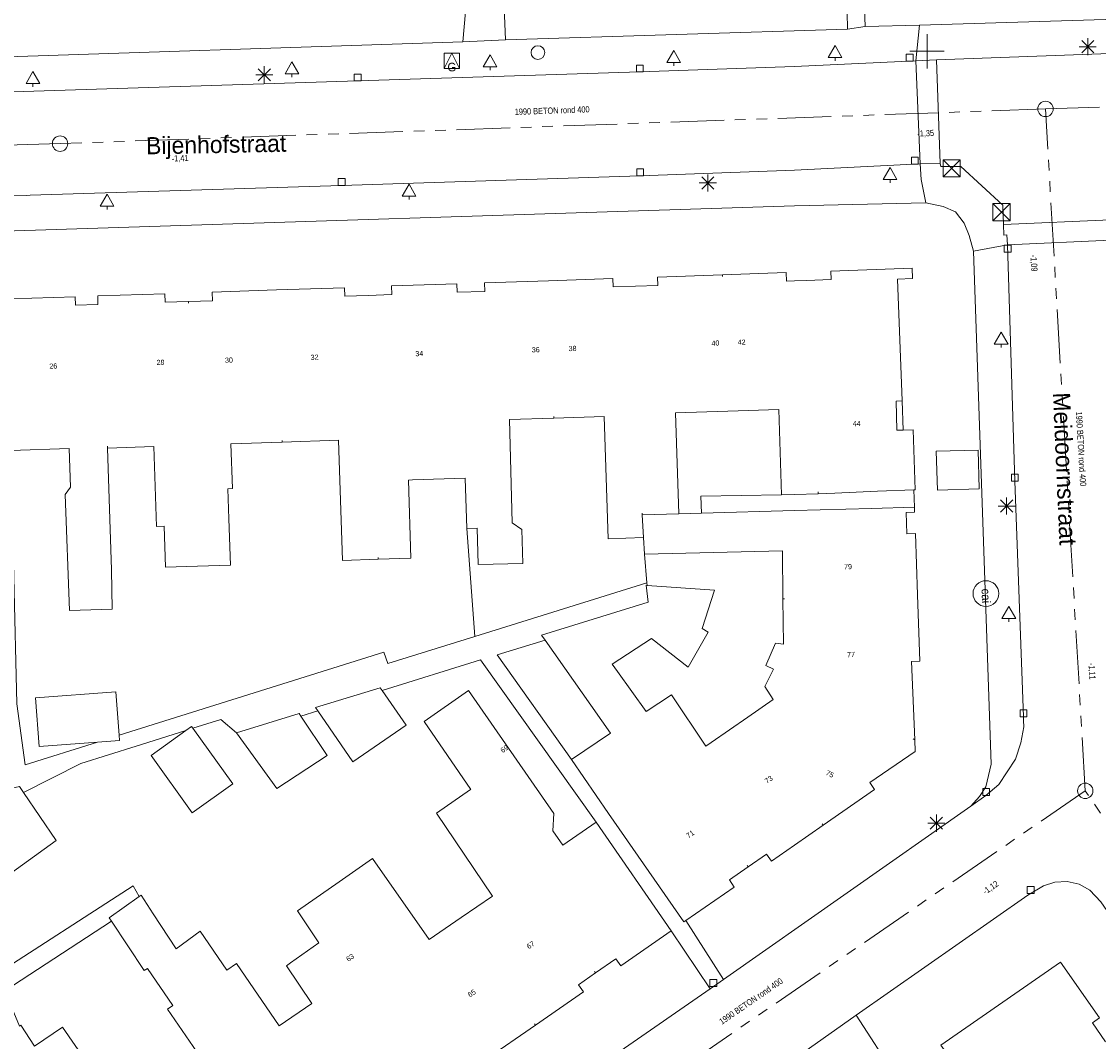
# Model space of a CAD drawing. Header units: millimetres. Extents: x 812 to 183790, y 13 to 580968.
# Tile 275 of 656: x 182955 to 183018, y 580566 to 580625. Entities that reach past the tile are written whole.
import ezdxf

# ---------------------------------------------------------------- set-up
doc = ezdxf.new("R2010")
doc.units = ezdxf.units.MM
doc.header["$LTSCALE"] = 5
for name, pattern in [('DGN1', [336.0003, 0, -336.0003]), ('DGN3', [672.0006, 448.0004, -224.0002]), ('PHANTOM2', [1.25, 0.625, -0.125, 0.125, -0.125, 0.125, -0.125])]:
    doc.linetypes.add(name, pattern=pattern)
for name, color, linetype, lineweight in [('000 BOB begin', 252, 'Continuous', 13), ('000 BOB eind', 252, 'Continuous', 13), ('000 Specificaties_S', 252, 'Continuous', 13), ('046 GEMENGD STELSEL', 252, 'PHANTOM2', 0), ('afsluitpaal', 252, 'Continuous', 9), ('beheer openbare ruimte wegbeheer', 252, 'Continuous', 9), ('boom', 252, 'Continuous', 9), ('brandkraan -put', 252, 'Continuous', 9), ('cai-kast', 252, 'Continuous', 9), ('gasput', 252, 'Continuous', 9), ('Grens overig bouwwerk IMGEO uitbreiding populatie', 7, 'Continuous', 0), ('Hek overige scheiding', 252, 'Continuous', 9), ('hoofdgebouw', 252, 'Continuous', 9), ('huisnummerreeks BGT', 252, 'Continuous', 9), ('inspectie- rioolput', 252, 'Continuous', 9), ('kant verharding', 252, 'Continuous', 9), ('kolk', 252, 'Continuous', 9), ('lichtmast', 252, 'Continuous', 9), ('maaiveld', 6, 'Continuous', 0), ('openbaar ruimte label', 252, 'Continuous', 9), ('sluitlijn', 252, 'DGN3', 9), ('verkeersbord', 252, 'Continuous', 9)]:
    doc.layers.add(name, color=color, linetype=linetype, lineweight=lineweight)
for name, color, linetype, lineweight, true_color in [('dakrand', 1, 'Continuous', 0, 0xff0000), ('dakrand bijgebouw', 1, 'Continuous', 0, 0xff0000), ('scheidingsmuur', 1, 'DGN1', 13, 0xff0000)]:
    doc.layers.add(name, color=color, linetype=linetype, lineweight=lineweight, true_color=true_color)
doc.styles.add('Arial Narrow', font='Arial Narrow.shx')
doc.styles.add('Styledgn000', font='dgn000.shx')

# ---------------------------------------------------------------- blocks, each defined once
blk = doc.blocks.new('BOOM1206')
at = {"layer": 'boom', "color": 251, "linetype": 'Continuous', "lineweight": 0, "true_color": 0x696969}
blk.add_line((0, -0.433), (0, -0.233), dxfattribs=at)
at = {"layer": 'boom', "color": 251, "linetype": 'Continuous', "lineweight": 0, "true_color": 0x696969, "flags": 128}
blk.add_lwpolyline([(-0.4, -0.233), (0, 0.467), (0.4, -0.233), (-0.4, -0.233)], dxfattribs=at)
blk = doc.blocks.new('BRANDK143')
at = {"layer": 'brandkraan -put', "color": 251, "linetype": 'Continuous', "lineweight": 0, "true_color": 0x696969}
blk.add_circle((0, 0), 0.4, dxfattribs=at)
blk = doc.blocks.new('SKOLK2058')
at = {"layer": 'kolk', "color": 251, "linetype": 'Continuous', "lineweight": 0, "true_color": 0x696969, "flags": 128}
blk.add_lwpolyline([(-0.2, 0.4), (0.2, 0.4), (0.2, 0), (-0.2, 0), (-0.2, 0.4)], dxfattribs=at)
blk = doc.blocks.new('BOOM1753')
at = {"layer": 'boom', "color": 251, "linetype": 'Continuous', "lineweight": 0, "true_color": 0x696969}
blk.add_line((0, -0.433), (0, -0.233), dxfattribs=at)
at = {"layer": 'boom', "color": 251, "linetype": 'Continuous', "lineweight": 0, "true_color": 0x696969, "flags": 128}
blk.add_lwpolyline([(-0.4, -0.233), (0, 0.467), (0.4, -0.233), (-0.4, -0.233)], dxfattribs=at)
blk = doc.blocks.new('RIOOLP787')
at = {"layer": 'inspectie- rioolput', "color": 251, "linetype": 'Continuous', "lineweight": 0, "true_color": 0x696969}
blk.add_circle((0, 0), 0.9, dxfattribs=at)
blk = doc.blocks.new('BOOM1909')
at = {"layer": 'boom', "color": 251, "linetype": 'Continuous', "lineweight": 0, "true_color": 0x696969}
blk.add_line((0, -0.433), (0, -0.233), dxfattribs=at)
at = {"layer": 'boom', "color": 251, "linetype": 'Continuous', "lineweight": 0, "true_color": 0x696969, "flags": 128}
blk.add_lwpolyline([(-0.4, -0.233), (0, 0.467), (0.4, -0.233), (-0.4, -0.233)], dxfattribs=at)
blk = doc.blocks.new('SKOLK2396')
at = {"layer": 'kolk', "color": 251, "linetype": 'Continuous', "lineweight": 0, "true_color": 0x696969, "flags": 128}
blk.add_lwpolyline([(-0.2, 0.4), (0.2, 0.4), (0.2, 0), (-0.2, 0), (-0.2, 0.4)], dxfattribs=at)
blk = doc.blocks.new('GASPT127')
at = {"layer": 'gasput', "color": 251, "linetype": 'Continuous', "lineweight": 0, "true_color": 0x696969, "flags": 128}
for points in [[(-0.45, 0.45), (0.45, 0.45), (0.45, -0.45), (-0.45, -0.45), (-0.45, 0.45)], [(-0.45, -0.45), (0, 0.45), (0.45, -0.45)]]:
    blk.add_lwpolyline(points, dxfattribs=at)
at = {"layer": 'gasput', "color": 251, "linetype": 'Continuous', "lineweight": 0, "true_color": 0x696969, "insert": (0, -0.615), "char_height": 0.5, "attachment_point": 8, "line_spacing_factor": 0.8, "style": 'Styledgn000'}
blk.add_mtext('{\\C251;G}', dxfattribs=at)
blk = doc.blocks.new('SKOLK2552')
at = {"layer": 'kolk', "color": 251, "linetype": 'Continuous', "lineweight": 0, "true_color": 0x696969, "flags": 128}
blk.add_lwpolyline([(-0.2, 0.4), (0.2, 0.4), (0.2, 0), (-0.2, 0), (-0.2, 0.4)], dxfattribs=at)
blk = doc.blocks.new('BOOM2094')
at = {"layer": 'boom', "color": 251, "linetype": 'Continuous', "lineweight": 0, "true_color": 0x696969}
blk.add_line((0, -0.433), (0, -0.233), dxfattribs=at)
at = {"layer": 'boom', "color": 251, "linetype": 'Continuous', "lineweight": 0, "true_color": 0x696969, "flags": 128}
blk.add_lwpolyline([(-0.4, -0.233), (0, 0.467), (0.4, -0.233), (-0.4, -0.233)], dxfattribs=at)
blk = doc.blocks.new('SKOLK2671')
at = {"layer": 'kolk', "color": 251, "linetype": 'Continuous', "lineweight": 0, "true_color": 0x696969, "flags": 128}
blk.add_lwpolyline([(-0.2, 0.4), (0.2, 0.4), (0.2, 0), (-0.2, 0), (-0.2, 0.4)], dxfattribs=at)
blk = doc.blocks.new('SKOLK2798')
at = {"layer": 'kolk', "color": 251, "linetype": 'Continuous', "lineweight": 0, "true_color": 0x696969, "flags": 128}
blk.add_lwpolyline([(-0.2, 0.4), (0.2, 0.4), (0.2, 0), (-0.2, 0), (-0.2, 0.4)], dxfattribs=at)
blk = doc.blocks.new('RIOOLP912')
at = {"layer": 'inspectie- rioolput', "color": 251, "linetype": 'Continuous', "lineweight": 0, "true_color": 0x696969}
blk.add_circle((0, 0), 0.9, dxfattribs=at)
blk = doc.blocks.new('SKOLK3038')
at = {"layer": 'kolk', "color": 251, "linetype": 'Continuous', "lineweight": 0, "true_color": 0x696969, "flags": 128}
blk.add_lwpolyline([(-0.2, 0.4), (0.2, 0.4), (0.2, 0), (-0.2, 0), (-0.2, 0.4)], dxfattribs=at)
blk = doc.blocks.new('VERKB243')
at = {"layer": 'verkeersbord', "color": 251, "linetype": 'Continuous', "lineweight": 0, "true_color": 0x696969}
for p, q in [((0, 1), (0, -1)), ((-1, 0), (1, 0))]:
    blk.add_line(p, q, dxfattribs=at)
blk = doc.blocks.new('BOOM2404')
at = {"layer": 'boom', "color": 251, "linetype": 'Continuous', "lineweight": 0, "true_color": 0x696969}
blk.add_line((0, -0.433), (0, -0.233), dxfattribs=at)
at = {"layer": 'boom', "color": 251, "linetype": 'Continuous', "lineweight": 0, "true_color": 0x696969, "flags": 128}
blk.add_lwpolyline([(-0.4, -0.233), (0, 0.467), (0.4, -0.233), (-0.4, -0.233)], dxfattribs=at)
blk = doc.blocks.new('BOOM2425')
at = {"layer": 'boom', "color": 251, "linetype": 'Continuous', "lineweight": 0, "true_color": 0x696969}
blk.add_line((0, -0.433), (0, -0.233), dxfattribs=at)
at = {"layer": 'boom', "color": 251, "linetype": 'Continuous', "lineweight": 0, "true_color": 0x696969, "flags": 128}
blk.add_lwpolyline([(-0.4, -0.233), (0, 0.467), (0.4, -0.233), (-0.4, -0.233)], dxfattribs=at)
blk = doc.blocks.new('SKOLK3177')
at = {"layer": 'kolk', "color": 251, "linetype": 'Continuous', "lineweight": 0, "true_color": 0x696969, "flags": 128}
blk.add_lwpolyline([(-0.2, 0.4), (0.2, 0.4), (0.2, 0), (-0.2, 0), (-0.2, 0.4)], dxfattribs=at)
blk = doc.blocks.new('SKOLK3205')
at = {"layer": 'kolk', "color": 251, "linetype": 'Continuous', "lineweight": 0, "true_color": 0x696969, "flags": 128}
blk.add_lwpolyline([(-0.2, 0.4), (0.2, 0.4), (0.2, 0), (-0.2, 0), (-0.2, 0.4)], dxfattribs=at)
blk = doc.blocks.new('LANTP1412')
at = {"layer": 'lichtmast', "color": 251, "linetype": 'Continuous', "lineweight": 0, "true_color": 0x696969}
for p, q in [((-0.5, 0), (0.5, 0.001)), ((0.354, -0.354), (-0.354, 0.354)), ((-0.354, -0.354), (0.354, 0.354)), ((0, -0.5), (0, 0.5))]:
    blk.add_line(p, q, dxfattribs=at)
blk = doc.blocks.new('HINDER646')
at = {"layer": 'afsluitpaal', "color": 251, "linetype": 'Continuous', "lineweight": 0, "true_color": 0x696969}
for p, q in [((-0.5, 0.5), (0.5, -0.5)), ((0.5, 0.5), (-0.5, -0.5))]:
    blk.add_line(p, q, dxfattribs=at)
at = {"layer": 'afsluitpaal', "color": 251, "linetype": 'Continuous', "lineweight": 0, "true_color": 0x696969, "flags": 128}
blk.add_lwpolyline([(-0.5, 0.5), (0.5, 0.5), (0.5, -0.5), (-0.5, -0.5), (-0.5, 0.5)], dxfattribs=at)
blk = doc.blocks.new('LANTP1506')
at = {"layer": 'lichtmast', "color": 251, "linetype": 'Continuous', "lineweight": 0, "true_color": 0x696969}
for p, q in [((-0.5, 0), (0.5, 0.001)), ((0.354, -0.354), (-0.354, 0.354)), ((-0.354, -0.354), (0.354, 0.354)), ((0, -0.5), (0, 0.5))]:
    blk.add_line(p, q, dxfattribs=at)
blk = doc.blocks.new('HINDER666')
at = {"layer": 'afsluitpaal', "color": 251, "linetype": 'Continuous', "lineweight": 0, "true_color": 0x696969}
for p, q in [((-0.5, 0.5), (0.5, -0.5)), ((0.5, 0.5), (-0.5, -0.5))]:
    blk.add_line(p, q, dxfattribs=at)
at = {"layer": 'afsluitpaal', "color": 251, "linetype": 'Continuous', "lineweight": 0, "true_color": 0x696969, "flags": 128}
blk.add_lwpolyline([(-0.5, 0.5), (0.5, 0.5), (0.5, -0.5), (-0.5, -0.5), (-0.5, 0.5)], dxfattribs=at)
blk = doc.blocks.new('SKOLK3650')
at = {"layer": 'kolk', "color": 251, "linetype": 'Continuous', "lineweight": 0, "true_color": 0x696969, "flags": 128}
blk.add_lwpolyline([(-0.2, 0.4), (0.2, 0.4), (0.2, 0), (-0.2, 0), (-0.2, 0.4)], dxfattribs=at)
blk = doc.blocks.new('RIOOLP1216')
at = {"layer": 'inspectie- rioolput', "color": 251, "linetype": 'Continuous', "lineweight": 0, "true_color": 0x696969}
blk.add_circle((0, 0), 0.9, dxfattribs=at)
blk = doc.blocks.new('CAITR249')
at = {"layer": 'cai-kast', "color": 251, "linetype": 'Continuous', "lineweight": 0, "true_color": 0x696969}
blk.add_circle((0.001, -0.023), 0.75, dxfattribs=at)
at = {"layer": 'cai-kast', "color": 251, "linetype": 'Continuous', "lineweight": 0, "true_color": 0x696969, "insert": (0.005, -0.16), "char_height": 0.5, "attachment_point": 5, "rotation": 271.94518, "line_spacing_factor": 0.8, "style": 'Styledgn000'}
blk.add_mtext('{\\C251;cai}', dxfattribs=at)
blk = doc.blocks.new('LANTP1693')
at = {"layer": 'lichtmast', "color": 251, "linetype": 'Continuous', "lineweight": 0, "true_color": 0x696969}
for p, q in [((-0.5, 0), (0.5, 0.001)), ((0.354, -0.354), (-0.354, 0.354)), ((-0.354, -0.354), (0.354, 0.354)), ((0, -0.5), (0, 0.5))]:
    blk.add_line(p, q, dxfattribs=at)
blk = doc.blocks.new('BOOM3147')
at = {"layer": 'boom', "color": 251, "linetype": 'Continuous', "lineweight": 0, "true_color": 0x696969}
blk.add_line((0, -0.433), (0, -0.233), dxfattribs=at)
at = {"layer": 'boom', "color": 251, "linetype": 'Continuous', "lineweight": 0, "true_color": 0x696969, "flags": 128}
blk.add_lwpolyline([(-0.4, -0.233), (0, 0.467), (0.4, -0.233), (-0.4, -0.233)], dxfattribs=at)
blk = doc.blocks.new('LANTP1763')
at = {"layer": 'lichtmast', "color": 251, "linetype": 'Continuous', "lineweight": 0, "true_color": 0x696969}
for p, q in [((-0.5, 0), (0.5, 0.001)), ((0.354, -0.354), (-0.354, 0.354)), ((-0.354, -0.354), (0.354, 0.354)), ((0, -0.5), (0, 0.5))]:
    blk.add_line(p, q, dxfattribs=at)
blk = doc.blocks.new('BOOM3352')
at = {"layer": 'boom', "color": 251, "linetype": 'Continuous', "lineweight": 0, "true_color": 0x696969}
blk.add_line((0, -0.433), (0, -0.233), dxfattribs=at)
at = {"layer": 'boom', "color": 251, "linetype": 'Continuous', "lineweight": 0, "true_color": 0x696969, "flags": 128}
blk.add_lwpolyline([(-0.4, -0.233), (0, 0.467), (0.4, -0.233), (-0.4, -0.233)], dxfattribs=at)
blk = doc.blocks.new('SKOLK4138')
at = {"layer": 'kolk', "color": 251, "linetype": 'Continuous', "lineweight": 0, "true_color": 0x696969, "flags": 128}
blk.add_lwpolyline([(-0.2, 0.4), (0.2, 0.4), (0.2, 0), (-0.2, 0), (-0.2, 0.4)], dxfattribs=at)
blk = doc.blocks.new('SKOLK4260')
at = {"layer": 'kolk', "color": 251, "linetype": 'Continuous', "lineweight": 0, "true_color": 0x696969, "flags": 128}
blk.add_lwpolyline([(-0.2, 0.4), (0.2, 0.4), (0.2, 0), (-0.2, 0), (-0.2, 0.4)], dxfattribs=at)
blk = doc.blocks.new('BOOM3454')
at = {"layer": 'boom', "color": 251, "linetype": 'Continuous', "lineweight": 0, "true_color": 0x696969}
blk.add_line((0, -0.433), (0, -0.233), dxfattribs=at)
at = {"layer": 'boom', "color": 251, "linetype": 'Continuous', "lineweight": 0, "true_color": 0x696969, "flags": 128}
blk.add_lwpolyline([(-0.4, -0.233), (0, 0.467), (0.4, -0.233), (-0.4, -0.233)], dxfattribs=at)
blk = doc.blocks.new('LANTP1915')
at = {"layer": 'lichtmast', "color": 251, "linetype": 'Continuous', "lineweight": 0, "true_color": 0x696969}
for p, q in [((-0.5, 0), (0.5, 0.001)), ((0.354, -0.354), (-0.354, 0.354)), ((-0.354, -0.354), (0.354, 0.354)), ((0, -0.5), (0, 0.5))]:
    blk.add_line(p, q, dxfattribs=at)
blk = doc.blocks.new('BOOM3744')
at = {"layer": 'boom', "color": 251, "linetype": 'Continuous', "lineweight": 0, "true_color": 0x696969}
blk.add_line((0, -0.433), (0, -0.233), dxfattribs=at)
at = {"layer": 'boom', "color": 251, "linetype": 'Continuous', "lineweight": 0, "true_color": 0x696969, "flags": 128}
blk.add_lwpolyline([(-0.4, -0.233), (0, 0.467), (0.4, -0.233), (-0.4, -0.233)], dxfattribs=at)
blk = doc.blocks.new('SKOLK4735')
at = {"layer": 'kolk', "color": 251, "linetype": 'Continuous', "lineweight": 0, "true_color": 0x696969, "flags": 128}
blk.add_lwpolyline([(-0.2, 0.4), (0.2, 0.4), (0.2, 0), (-0.2, 0), (-0.2, 0.4)], dxfattribs=at)

msp = doc.modelspace()

# ---------------------------------------------------------------- linework, layer by layer
at = {"layer": '046 GEMENGD STELSEL', "flags": 128}
for points in [[(183055.258, 580621.615), (183014.635, 580620.348)], [(183014.635, 580620.348), (182957.157, 580618.325)], [(183016.954, 580580.563), (183014.635, 580620.348)], [(182957.157, 580618.325), (182904.18, 580616.651)], [(183016.954, 580580.563), (182978.998, 580554.502)], [(183045.568, 580539.161), (183016.954, 580580.563)]]:
    msp.add_lwpolyline(points, dxfattribs=at)
at = {"layer": 'beheer openbare ruimte wegbeheer', "color": 251, "lineweight": 0, "true_color": 0x696969}
for points in [[(183007.08, 580623.158), (183007.277, 580625.244)], [(183010.434, 580612.051), (183012.42, 580612.422)], [(183012.42, 580612.422), (183018.42, 580612.686)]]:
    msp.add_lwpolyline(points, dxfattribs=at)
at = {"layer": 'beheer openbare ruimte wegbeheer', "color": 251, "lineweight": 0, "true_color": 0x696969, "flags": 128}
msp.add_lwpolyline([(183007.657, 580614.863), (183007.377, 580616.224), (183007.33, 580617.142)], dxfattribs=at)
at = {"layer": 'dakrand', "color": 251, "lineweight": 0, "true_color": 0x696969}
for points in [[(183005.918, 580603.304), (183005.965, 580601.597)], [(182980.792, 580598.803), (182977.719, 580598.703)], [(182967.008, 580596.44), (182966.95, 580598.185)], [(182991.344, 580585.183), (182989.663, 580587.534)], [(182986.982, 580582.387), (182989.27, 580583.923)], [(182989.15, 580579.24), (182986.982, 580582.387)]]:
    msp.add_lwpolyline(points, dxfattribs=at)
at = {"layer": 'dakrand', "color": 251, "lineweight": 0, "true_color": 0x696969, "flags": 128}
for points in [[(182983.376, 580602.227), (182983.535, 580596.201), (182984.097, 580595.81), (182984.149, 580593.819), (182981.551, 580593.768), (182981.487, 580595.885)], [(182960.164, 580593.458), (182960.194, 580591.155), (182957.702, 580591.079), (182957.458, 580597.846), (182957.764, 580598.273)], [(182991.394, 580592.551), (182991.34, 580592.555), (182991.452, 580591.563), (182985.245, 580589.652), (182985.454, 580589.345)], [(182989.369, 580587.957), (182991.656, 580589.441), (182993.784, 580587.772), (182994.966, 580589.828), (182994.612, 580590.033), (182995.328, 580592.264), (182991.394, 580592.551)], [(182986.49, 580577.4), (182985.907, 580578.238), (182985.964, 580579.236), (182980.983, 580586.425), (182978.385, 580584.615), (182981.107, 580580.642), (182981.097, 580580.635)], [(182995.125, 580583.377), (182994.828, 580583.174), (182992.811, 580586.17), (182991.344, 580585.183)], [(182981.097, 580580.635), (182979.112, 580579.268), (182982.379, 580574.418)], [(182978.686, 580571.893), (182975.372, 580576.616), (182973.436, 580575.262)], [(182973.436, 580575.262), (182971.014, 580573.568), (182972.254, 580571.693), (182970.599, 580570.523)], [(182961.766, 580574.39), (182961.878, 580574.47), (182962.592, 580573.384)], [(182960.155, 580572.954), (182960.027, 580573.147), (182961.766, 580574.39)], [(182965.32, 580572.376), (182963.937, 580571.339), (182962.592, 580573.384)], [(182962.251, 580570.193), (182962.071, 580570.072), (182960.155, 580572.954)], [(182970.599, 580570.523), (182970.368, 580570.36), (182971.841, 580568.15)], [(182955.666, 580565.662), (182954.864, 580566.882), (182954.787, 580566.827)]]:
    msp.add_lwpolyline(points, dxfattribs=at)
at = {"layer": 'dakrand bijgebouw', "color": 251, "lineweight": 0, "true_color": 0x696969, "flags": 128}
for points in [[(182955.025, 580580.469), (182954.793, 580580.811), (182954.37, 580580.719)], [(182944.42, 580571.063), (182946.141, 580572.216), (182946.637, 580571.449), (182950.707, 580573.768), (182951.019, 580573.409), (182956.921, 580577.663), (182955.025, 580580.469)]]:
    msp.add_lwpolyline(points, dxfattribs=at)
at = {"layer": 'Grens overig bouwwerk IMGEO uitbreiding populatie', "color": 251, "lineweight": 0, "true_color": 0x696969, "flags": 128}
for points in [[(183008.327, 580598.11), (183008.268, 580600.382), (183010.702, 580600.446), (183010.762, 580598.174), (183008.327, 580598.11)], [(182960.607, 580583.809), (182960.417, 580586.347), (182955.715, 580585.994), (182955.928, 580583.153)], [(182975.942, 580586.409), (182977.336, 580584.4), (182974.236, 580582.251)], [(182971.203, 580584.922), (182972.727, 580582.633), (182969.793, 580580.693)], [(182964.869, 580579.274), (182962.462, 580582.629), (182964.494, 580584.086)], [(182964.895, 580584.212), (182967.226, 580580.965), (182964.869, 580579.274)]]:
    msp.add_lwpolyline(points, dxfattribs=at)
at = {"layer": 'Grens overig bouwwerk IMGEO uitbreiding populatie', "color": 251, "lineweight": 0, "true_color": 0x696969}
for points in [[(182974.236, 580582.251), (182972.185, 580585.23)], [(182969.793, 580580.693), (182967.441, 580583.956)], [(182955.928, 580583.153), (182959.334, 580583.409)]]:
    msp.add_lwpolyline(points, dxfattribs=at)
at = {"layer": 'Hek overige scheiding', "color": 251, "lineweight": 0, "true_color": 0x696969, "flags": 128}
msp.add_lwpolyline([(182999.237, 580597.83), (182994.53, 580597.748), (182994.574, 580596.758)], dxfattribs=at)
at = {"layer": 'Hek overige scheiding', "color": 251, "lineweight": 0, "true_color": 0x696969}
for points in [[(182980.888, 580595.866), (182981.343, 580589.573)], [(182991.384, 580592.697), (182991.245, 580594.374)]]:
    msp.add_lwpolyline(points, dxfattribs=at)
at = {"layer": 'hoofdgebouw', "color": 251, "lineweight": 0, "true_color": 0x696969, "flags": 128}
for points in [[(183000.704, 580610.341), (183002.13, 580610.39), (183002.11, 580610.89), (183006.86, 580611.05), (183006.88, 580610.45), (183006.01, 580610.42), (183006.27, 580603.32)], [(182975.121, 580609.469), (182976.51, 580609.52), (182976.49, 580610.02), (182980.29, 580610.15), (182980.31, 580609.65), (182981.94, 580609.7), (182981.92, 580610.2), (182985.655, 580610.325)], [(182985.655, 580610.325), (182989.39, 580610.45), (182989.41, 580609.96), (182990.72, 580610)], [(182990.72, 580610), (182992.03, 580610.04), (182992.01, 580610.54), (182995.789, 580610.671)], [(182995.789, 580610.671), (182999.5, 580610.8), (182999.52, 580610.3), (183000, 580610.317)], [(182964.646, 580609.115), (182966.04, 580609.16), (182966.02, 580609.66), (182969.774, 580609.786)], [(182969.774, 580609.786), (182973.74, 580609.92), (182973.76, 580609.42), (182975.121, 580609.469)], [(182954, 580608.75), (182954.25, 580608.76), (182954.24, 580609.26), (182958.04, 580609.39), (182958.05, 580608.89), (182959.36, 580608.94)], [(182959.36, 580608.94), (182959.35, 580609.44), (182963.26, 580609.57), (182963.28, 580609.07), (182964.646, 580609.115)], [(182996.116, 580602.71), (182993.057, 580602.611), (182993.248, 580596.72)], [(182999.237, 580597.83), (182999.076, 580602.806), (182996.116, 580602.71)], [(182991.188, 580595.34), (182989.13, 580595.273), (182988.898, 580602.407), (182985.962, 580602.311)], [(183006.953, 580598.118), (183007.042, 580598.121), (183006.914, 580601.631), (183006.332, 580601.61)], [(182970.112, 580600.912), (182967.122, 580600.813), (182967.209, 580598.194), (182966.95, 580598.185)], [(182975.72, 580594.073), (182973.627, 580594.004), (182973.394, 580601.021), (182970.112, 580600.912)], [(182957.764, 580598.273), (182957.689, 580600.532), (182954.283, 580600.419)], [(182959.929, 580600.564), (182962.625, 580600.654), (182962.78, 580595.995), (182963.22, 580596.009), (182963.3, 580593.611), (182965.179, 580593.673)], [(182977.719, 580598.703), (182977.472, 580598.695), (182977.623, 580594.136), (182975.72, 580594.073)], [(183006.99, 580597.12), (183007, 580596.82), (183006.5, 580596.8), (183006.55, 580595.56), (183007.05, 580595.58), (183007.175, 580591.989)], [(182965.179, 580593.673), (182967.098, 580593.737), (182967.008, 580596.44)], [(182999.317, 580591.767), (182999.287, 580594.561), (182991.245, 580594.374)], [(182998.773, 580587.662), (182998.317, 580587.869), (182998.887, 580589.184), (182999.345, 580589.129), (182999.317, 580591.767)], [(183007.175, 580591.989), (183007.31, 580588.12), (183006.81, 580588.1), (183007.01, 580583.544)], [(182997.273, 580584.86), (182998.759, 580585.885), (182998.256, 580586.651), (182998.773, 580587.662)], [(183007.01, 580583.544), (183007.04, 580582.85), (183004.38, 580581.05), (183004.66, 580580.64), (183001.663, 580578.556)], [(182989.15, 580579.24), (182993.54, 580572.91), (182993.662, 580572.994)], [(182997.29, 580576.127), (182998.36, 580576.87), (182998.65, 580576.46), (183000, 580577.399)], [(182993.662, 580572.994), (182996.48, 580574.95), (182996.2, 580575.37), (182997.29, 580576.127)], [(182971.841, 580568.15), (182969.94, 580566.85), (182967.454, 580570.486), (182966.881, 580570.093), (182965.32, 580572.376)], [(182992.81, 580572.39), (182989.87, 580570.35), (182989.58, 580570.76), (182988.394, 580569.938)], [(182963.767, 580562.572), (182965.985, 580564.088), (182963.429, 580567.826), (182963.729, 580568.031), (182962.251, 580570.193)], [(183018.136, 580565.916), (183017.37, 580567.02), (183017.78, 580567.31), (183015.52, 580570.56), (183008.54, 580565.72), (183010.14, 580563.46), (183007.48, 580561.63), (183005.91, 580563.9)], [(182988.394, 580569.938), (182987.4, 580569.25), (182987.69, 580568.84), (182984.879, 580566.893)], [(182984.879, 580566.893), (182981.96, 580564.87), (182981.68, 580565.28), (182980.734, 580564.625)], [(182955.666, 580565.662), (182957.304, 580566.782), (182958.774, 580564.632), (182959.156, 580564.894), (182961.707, 580561.163), (182963.767, 580562.572)]]:
    msp.add_lwpolyline(points, dxfattribs=at)
at = {"layer": 'hoofdgebouw', "color": 251, "lineweight": 0, "true_color": 0x696969}
for points in [[(183000, 580610.317), (183000.704, 580610.341)], [(183006.27, 580603.32), (183005.918, 580603.304)], [(182985.962, 580602.311), (182983.376, 580602.227)], [(183006.332, 580601.61), (183005.965, 580601.597)], [(182960.164, 580593.458), (182959.929, 580600.564)], [(182980.888, 580595.866), (182980.792, 580598.803)], [(183000, 580597.855), (182999.237, 580597.83)], [(183001.384, 580597.899), (183000, 580597.855)], [(183002.34, 580597.93), (183001.384, 580597.899)], [(183002.34, 580597.93), (183004.83, 580598.04)], [(183004.83, 580598.04), (183006.953, 580598.118)], [(183000, 580596.913), (183004.49, 580597.03)], [(183004.49, 580597.03), (183006.99, 580597.12)], [(182991.111, 580596.659), (182993.248, 580596.72)], [(182991.188, 580595.34), (182991.111, 580596.659)], [(182993.248, 580596.72), (182994.574, 580596.758)], [(182994.574, 580596.758), (183000, 580596.913)], [(182981.487, 580595.885), (182980.888, 580595.866)], [(182991.245, 580594.374), (182991.188, 580595.34)], [(182989.27, 580583.923), (182985.454, 580589.345)], [(182989.369, 580587.957), (182989.663, 580587.534)], [(182995.125, 580583.377), (182997.273, 580584.86)], [(182986.49, 580577.4), (182988.42, 580578.73)], [(182988.42, 580578.73), (182992.81, 580572.39)], [(183001.663, 580578.556), (183000, 580577.399)], [(182980.561, 580573.175), (182982.379, 580574.418)], [(182978.686, 580571.893), (182980.561, 580573.175)]]:
    msp.add_lwpolyline(points, dxfattribs=at)
at = {"layer": 'kant verharding', "color": 251, "lineweight": 0, "true_color": 0x696969, "flags": 128}
for points in [[(183033.45, 580630.46), (183033.633, 580626.031), (183024.543, 580625.76), (183024.497, 580625.758), (183007.277, 580625.244), (183004.113, 580625.149), (183003.97, 580629.49)], [(182981.03, 580628.66), (182980.649, 580624.258), (182951.126, 580623.282)], [(183003.01, 580628.91), (183003.095, 580625.003), (182983.144, 580624.389), (182982.98, 580628.2)], [(182983.144, 580624.389), (182980.649, 580624.258)], [(183007.08, 580623.158), (183008.27, 580623.206)], [(183008.5, 580617.174), (183007.33, 580617.142)], [(183018.42, 580613.886), (183012.178, 580613.612), (183012.2, 580612.974), (183012.39, 580612.998), (183012.42, 580612.422), (183012.85, 580598.64), (183013.35, 580584.88), (183013.36, 580584.67), (183013.378, 580584.301), (183013.202, 580583.371), (183012.891, 580582.407), (183011.917, 580580.939), (183011.15, 580580.282), (183010.28, 580579.672), (183010.794, 580580.234), (183011.153, 580580.791), (183011.467, 580582.11), (183010.434, 580612.051), (183010.186, 580612.967), (183009.885, 580613.681), (183009.381, 580614.344), (183008.672, 580614.653), (183007.657, 580614.863), (183000, 580614.688), (182953.893, 580613.209)], [(182959.334, 580583.409), (182955.116, 580582.082), (182954.636, 580585.639), (182954.283, 580600.419)], [(182960.607, 580583.809), (182976.034, 580588.661), (182976.283, 580587.999), (182981.343, 580589.573), (182991.384, 580592.697), (182991.394, 580592.551)], [(182986.982, 580582.387), (182982.648, 580588.505), (182985.454, 580589.345)], [(182988.42, 580578.73), (182981.679, 580588.209), (182975.942, 580586.409)], [(182971.203, 580584.922), (182972.185, 580585.23)], [(182964.895, 580584.212), (182966.536, 580584.729), (182967.441, 580583.956)], [(182955.025, 580580.469), (182958.373, 580582.157), (182961.596, 580583.173), (182964.494, 580584.086)], [(183010.28, 580579.672), (182995.862, 580569.56), (182993.662, 580572.994)], [(182953.092, 580569.652), (182961.419, 580575.025), (182961.766, 580574.39)], [(182954.787, 580566.827), (182953.94, 580568.894), (182960.155, 580572.954)], [(182995.862, 580569.56), (182995.075, 580569.015), (182992.81, 580572.39)], [(183003.6, 580567.469), (183000.862, 580565.551), (182999.872, 580564.869), (183001.99, 580561.78)]]:
    msp.add_lwpolyline(points, dxfattribs=at)
for points in [[(183089.74, 580625.926), (183074.551, 580625.445, -0.402462), (183073.83, 580626.18), (183070.749, 580626.03, -0.358086), (183069.95, 580625.24), (183067.18, 580625.15), (183044.6, 580624.39), (183025.53, 580623.798), (183024.8, 580623.798), (183024.58, 580623.758), (183021.6, 580623.702), (183008.27, 580623.206), (183008.5, 580617.174), (183008.53, 580616.99), (183009.69, 580616.998), (183012.14, 580614.726), (183012.178, 580613.612)], [(182953.96, 580621.35), (182954.4, 580621.35), (182974.52, 580621.98), (182990.97, 580622.51), (183000, 580622.831), (183007.08, 580623.158), (183007.33, 580617.142), (183000, 580616.776), (182990.99, 580616.45), (182973.58, 580615.89), (182955.42, 580615.318), (182955.18, 580615.294), (182954.14, 580615.278), (182953.96, 580621.35), (182950.95, 580621.246), (182947.46, 580621.142), (182946.26, 580621.062), (182945.96, 580621.07), (182944.97, 580621.038), (182933.75, 580620.63), (182914.36, 580619.97), (182912.073, 580619.867, -0.423436), (182907.03, 580624.62), (182906.96, 580625.8)], [(183005.91, 580563.9), (183003.6, 580567.469), (183013.604, 580574.474), (183014.522, 580575.028), (183015.184, 580575.241), (183015.896, 580575.274), (183016.606, 580575.118), (183017.214, 580574.758), (183017.87, 580574.094), (183030.254, 580556.204), (183031.076, 580555.016), (183038.71, 580544.136), (183039.38, 580543.16), (183044.39, 580546.536, 0.461019), (183050.75, 580545.8), (183053.63, 580541.632), (183054.58, 580542.344), (183051.73, 580546.496), (183100.001, 580579.888), (183101.485, 580580.914), (183099.2, 580584.17)]]:
    msp.add_lwpolyline(points, format="xyb", dxfattribs=at)
at = {"layer": 'kant verharding', "color": 251, "lineweight": 0, "true_color": 0x696969}
msp.add_lwpolyline([(182995.075, 580569.015), (182962.819, 580546.665), (182960.49, 580550)], dxfattribs=at)
at = {"layer": 'maaiveld', "color": 251, "lineweight": 0, "true_color": 0x696969, "flags": 128}
for points in [[(182972.185, 580585.23), (182972.057, 580585.416), (182975.829, 580586.571), (182975.942, 580586.409)], [(182967.441, 580583.956), (182971.105, 580585.069), (182971.203, 580584.922)], [(182964.494, 580584.086), (182964.819, 580584.319), (182964.895, 580584.212)], [(182959.334, 580583.409), (182960.63, 580583.506), (182960.607, 580583.809)]]:
    msp.add_lwpolyline(points, dxfattribs=at)
at = {"layer": 'scheidingsmuur', "color": 251, "lineweight": 0, "ltscale": 0.1, "true_color": 0x696969}
for points in [[(182985.962, 580602.311), (182985.655, 580610.325)], [(182995.789, 580610.671), (182996.116, 580602.71)], [(183001.384, 580597.899), (183000.704, 580610.341)], [(182970.112, 580600.912), (182969.774, 580609.786)], [(182991.111, 580596.659), (182990.72, 580610)], [(182975.72, 580594.073), (182975.121, 580609.469)], [(182959.929, 580600.564), (182959.36, 580608.94)], [(182999.317, 580591.767), (183007.175, 580591.989)], [(183007.01, 580583.544), (182998.773, 580587.662)], [(183001.663, 580578.556), (182997.273, 580584.86)], [(182988.394, 580569.938), (182981.097, 580580.635)], [(182980.734, 580564.625), (182973.436, 580575.262)], [(182984.879, 580566.893), (182980.561, 580573.175)]]:
    msp.add_lwpolyline(points, dxfattribs=at)
at = {"layer": 'scheidingsmuur', "color": 251, "lineweight": 0, "ltscale": 0.1, "true_color": 0x696969, "flags": 128}
for points in [[(182964.646, 580609.115), (182965.059, 580598.123), (182965.116, 580596.378), (182965.071, 580596.332), (182965.179, 580593.673)], [(182997.29, 580576.127), (182991.268, 580585.133), (182991.344, 580585.183)], [(182972.458, 580558.885), (182962.477, 580573.304), (182962.592, 580573.384)], [(182976.86, 580561.33), (182975.43, 580563.38), (182972.158, 580568.358), (182971.841, 580568.15)]]:
    msp.add_lwpolyline(points, dxfattribs=at)
at = {"layer": 'sluitlijn', "color": 251, "lineweight": 0, "true_color": 0x696969}
for points in [[(183004.113, 580625.149), (183003.095, 580625.003)], [(183006.332, 580601.61), (183006.27, 580603.32)], [(183006.953, 580598.118), (183006.99, 580597.12)]]:
    msp.add_lwpolyline(points, dxfattribs=at)

# ---------------------------------------------------------------- block references
at = {"color": 251, "linetype": 'Continuous', "lineweight": 0, "true_color": 0x696969}
for name, p in [('VERKB243', (183007.73, 580623.71)), ('BRANDK143', (182985.03, 580623.64)), ('BOOM3744', (183002.364, 580623.59)), ('LANTP1506', (183017.1, 580623.98)), ('GASPT127', (182980.01, 580623.15)), ('BOOM2404', (182982.236, 580623.038)), ('BOOM3454', (182992.954, 580623.297)), ('SKOLK3205', (183006.718, 580623.141)), ('LANTP1693', (182969.07, 580622.34)), ('BOOM1909', (182970.684, 580622.633)), ('SKOLK4735', (182990.97, 580622.51)), ('BOOM1753', (182955.572, 580622.067)), ('SKOLK3038', (182974.52, 580621.98)), ('SKOLK3177', (183007.01, 580617.126)), ('HINDER666', (183009.16, 580616.886)), ('SKOLK2671', (182990.99, 580616.45)), ('LANTP1763', (182994.94, 580616.03)), ('BOOM3352', (183005.572, 580616.462)), ('SKOLK2058', (182973.58, 580615.89)), ('BOOM1206', (182977.513, 580615.497)), ('BOOM2094', (182959.899, 580614.913)), ('HINDER646', (183012.07, 580614.326)), ('SKOLK2798', (183012.433, 580612)), ('BOOM3147', (183012.049, 580606.853)), ('SKOLK2552', (183012.85, 580598.64)), ('LANTP1412', (183012.37, 580597.18)), ('CAITR249', (183011.16, 580592.098)), ('BOOM2425', (183012.498, 580590.854)), ('SKOLK4260', (183013.35, 580584.88)), ('SKOLK3650', (183011.175, 580580.299)), ('LANTP1915', (183008.27, 580578.68)), ('SKOLK4138', (183013.775, 580574.577)), ('SKOLK2396', (182995.264, 580569.146))]:
    msp.add_blockref(name, p, dxfattribs=at)
at = {"linetype": 'Continuous', "lineweight": 0, "xscale": 0.5, "yscale": 0.5}
for name, p in [('RIOOLP912', (183014.635, 580620.348)), ('RIOOLP1216', (182957.157, 580618.325)), ('RIOOLP787', (183016.954, 580580.563))]:
    msp.add_blockref(name, p, dxfattribs=at)

# ---------------------------------------------------------------- texts
at = {"layer": '000 BOB begin', "char_height": 0.36, "attachment_point": 5, "line_spacing_factor": 0.6, "style": 'Arial Narrow'}
for s, insert, rotation in [('-1,35', (183007.647, 580618.9), 2.29183), ('-1,11', (183017.322, 580587.539), 273.48337), ('-1,12', (183011.453, 580574.897), 34.37747)]:
    msp.add_mtext(s, dxfattribs=dict(at, insert=insert, rotation=rotation))
at = {"layer": '000 BOB eind', "char_height": 0.36, "attachment_point": 5, "line_spacing_factor": 0.6, "style": 'Arial Narrow'}
for s, insert, rotation in [('-1,41', (182964.159, 580617.44), 2.29183), ('-1,09', (183013.934, 580611.351), 273.48337)]:
    msp.add_mtext(s, dxfattribs=dict(at, insert=insert, rotation=rotation))
at = {"layer": '000 Specificaties_S', "char_height": 0.36, "attachment_point": 5, "line_spacing_factor": 0.6, "style": 'Arial Narrow'}
for insert, rotation in [((182985.859, 580620.252), 2.01575), ((183016.709, 580600.511), 273.3359), ((182997.459, 580568.289), 34.47391)]:
    msp.add_mtext('1990 BETON rond 400', dxfattribs=dict(at, insert=insert, rotation=rotation))
at = {"layer": 'huisnummerreeks BGT', "color": 251, "linetype": 'Continuous', "lineweight": 0, "true_color": 0x696969, "char_height": 0.3, "attachment_point": 5, "line_spacing_factor": 0.8, "style": 'Styledgn000'}
for s, insert, rotation in [('{\\C251;36}', (182984.903, 580606.298), 1.8), ('{\\C251;38}', (182987.048, 580606.37), 1.9), ('{\\C251;40}', (182995.385, 580606.688), 1.9), ('{\\C251;42}', (182996.911, 580606.738), 1.9), ('{\\C251;30}', (182967.005, 580605.691), 1.9), ('{\\C251;32}', (182972, 580605.859), 1.9), ('{\\C251;34}', (182978.11, 580606.073), 1.9), ('{\\C251;26}', (182956.763, 580605.344), 1.9), ('{\\C251;28}', (182963.012, 580605.56), 1.9), ('{\\C251;44}', (183003.624, 580601.991), 2.5), ('{\\C251;79}', (183003.115, 580593.637), 2), ('{\\C251;77}', (183003.294, 580588.516), 2), ('{\\C251;69}', (182983.077, 580583.009), 34.8), ('{\\C251;73}', (182998.489, 580581.221), 34.8), ('{\\C251;75}', (183002.06, 580581.547), 333.5), ('{\\C251;71}', (182993.913, 580578.037), 34.7), ('{\\C251;67}', (182984.603, 580571.567), 34.7), ('{\\C251;63}', (182974.076, 580570.828), 34.9), ('{\\C251;65}', (182981.17, 580568.746), 34.4)]:
    msp.add_mtext(s, dxfattribs=dict(at, insert=insert, rotation=rotation))
at = {"layer": 'openbaar ruimte label', "color": 251, "linetype": 'Continuous', "lineweight": 0, "true_color": 0x696969, "char_height": 1, "attachment_point": 5, "line_spacing_factor": 0.8, "style": 'Styledgn000'}
for s, insert, rotation in [('{\\C251;Bijenhofstraat}', (182966.262, 580618.125), 1.1), ('{\\C251;Meidoornstraat}', (183015.754, 580599.354), 272.5)]:
    msp.add_mtext(s, dxfattribs=dict(at, insert=insert, rotation=rotation))

doc.saveas('drawing.dxf')
